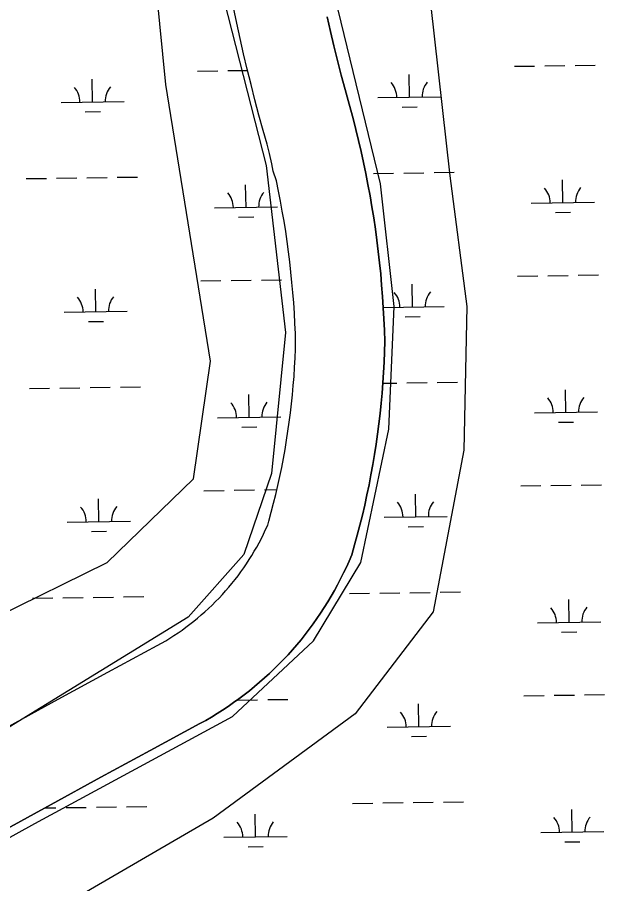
# Model space of a CAD drawing. Extents: x 3807117 to 3845308, y 337856 to 363736.
# Drawn here: x 3840135 to 3841066, y 344056 to 345430 of the extents above; entities that cross this region are included whole.
import ezdxf

# ---------------------------------------------------------------- set-up
doc = ezdxf.new("R2010")
doc.units = 0
for name, color, linetype in [('V-SITE-VEGE', 7, 'Continuous'), ('V-TOPO-SHOR', 7, 'Continuous'), ('V-WETL-SWMP', 7, 'Continuous')]:
    doc.layers.add(name, color=color, linetype=linetype)

msp = doc.modelspace()

# ---------------------------------------------------------------- linework, layer by layer
at = {"layer": 'V-SITE-VEGE'}
for p, q in [((3840710.2, 345165.8), (3840621.9, 345530.2)), ((3840789.6, 345451.5), (3840820.5, 345178.3)), ((3840820.5, 345178.3), (3840847, 344971.2)), ((3840732.2, 344971.2), (3840710.2, 345165.8)), ((3840723.4, 344776.6), (3840732.2, 344971.2)), ((3840847, 344971.2), (3840842.6, 344743.5)), ((3840679.2, 344565.5), (3840723.4, 344776.6)), ((3840842.6, 344743.5), (3840794, 344486.8)), ((3840604.2, 344441.3), (3840679.2, 344565.5)), ((3840794, 344486.8), (3840670.4, 344325.3)), ((3840476.2, 344321.2), (3840604.2, 344441.3)), ((3840162.7, 344151.4), (3840476.2, 344321.2)), ((3840670.4, 344325.3), (3840445.3, 344159.7)), ((3840445.3, 344159.7), (3840167.1, 343998.2)), ((3839989.4, 344056.1), (3840162.7, 344151.4))]:
    msp.add_line(p, q, dxfattribs=at)
for points in [[(3840100.9, 344478.5), (3840277.5, 344565.5), (3840414.4, 344698), (3840440.9, 344884.3), (3840370.2, 345323.2), (3840299.6, 346039.5)], [(3840414.4, 345646.1), (3840529.1, 345194.8), (3840560.1, 344929.8), (3840538, 344706.2), (3840493.8, 344577.9), (3840405.5, 344478.5), (3840078, 344277.2)]]:
    msp.add_lwpolyline(points, dxfattribs=at)
at = {"layer": 'V-TOPO-SHOR'}
for points in [[(3840538.4, 345197.3), (3840534.4, 345213.9), (3840530.7, 345228.5), (3840524.5, 345250.1), (3840517.9, 345274.3), (3840511.5, 345298.5), (3840505.3, 345322.8), (3840499.3, 345347.2), (3840493.5, 345371.6), (3840487.9, 345396), (3840482.6, 345420.5), (3840477.4, 345445.1)], [(3840675.7, 345234.4), (3840671.5, 345251.8), (3840667.1, 345269.1), (3840660.6, 345292), (3840654.3, 345315), (3840648.3, 345338), (3840642.4, 345361), (3840636.7, 345384.1), (3840631.2, 345407.2), (3840625.9, 345430.4)], [(3840113.5, 344140.3), (3840188.8, 344181.8), (3840267.2, 344224.7), (3840345.7, 344267.4), (3840424.3, 344309.8), (3840433.5, 344314.9), (3840442.5, 344320.2), (3840451.5, 344325.6), (3840460.3, 344331.3), (3840469, 344337.1), (3840477.6, 344343.1), (3840486.1, 344349.2), (3840494.5, 344355.5), (3840502.7, 344362), (3840510.8, 344368.6), (3840518.8, 344375.4), (3840526.7, 344382.3), (3840534.4, 344389.4), (3840542, 344396.6), (3840549.4, 344404), (3840556.7, 344411.5), (3840563.9, 344419.1), (3840570.9, 344426.9), (3840577.8, 344434.9), (3840584.5, 344442.9), (3840591, 344451.1), (3840597.4, 344459.4), (3840603.6, 344467.8), (3840609.7, 344476.4), (3840615.6, 344485), (3840621.3, 344493.8), (3840626.9, 344502.7), (3840632.2, 344511.7), (3840637.5, 344520.8), (3840642.5, 344530), (3840647.3, 344539.2), (3840652, 344548.6), (3840656.5, 344558.1), (3840660.8, 344567.6), (3840665, 344577.3), (3840669.4, 344593), (3840673.7, 344608.8), (3840677.8, 344624.6), (3840681.7, 344640.4), (3840685.4, 344656.4), (3840688.9, 344672.3), (3840692.2, 344688.3), (3840695.3, 344704.4), (3840698.2, 344720.5), (3840700.9, 344736.6), (3840703.4, 344752.7), (3840705.7, 344768.9), (3840707.8, 344785.1), (3840709.7, 344801.4), (3840711.3, 344817.6), (3840712.8, 344833.9), (3840714.1, 344850.2), (3840715.1, 344866.5), (3840716, 344882.8), (3840716.7, 344899.2), (3840717.1, 344915.5), (3840716.5, 344933.4), (3840715.8, 344951.3), (3840714.8, 344969.1), (3840713.6, 344987), (3840712.2, 345004.8), (3840710.7, 345022.7), (3840708.9, 345040.5), (3840706.9, 345058.3), (3840704.7, 345076), (3840702.3, 345093.8), (3840699.7, 345111.5), (3840696.8, 345129.1), (3840693.8, 345146.8), (3840690.6, 345164.4), (3840687.2, 345182), (3840683.6, 345199.5), (3840679.7, 345217), (3840675.7, 345234.4)], [(3840572.9, 344976.9), (3840571.6, 344993.1), (3840570.2, 345009.3), (3840568.6, 345025.5), (3840566.8, 345041.7), (3840564.8, 345057.9), (3840562.6, 345074), (3840560.2, 345090.1), (3840557.6, 345106.2), (3840554.9, 345122.2), (3840552, 345138.2), (3840548.9, 345154.2), (3840545.6, 345170.1), (3840540.5, 345185.7), (3840538.4, 345197.3)], [(3840120.9, 344305.5), (3840199.7, 344348.6), (3840278.5, 344391.4), (3840356.4, 344433.4), (3840363.4, 344437.3), (3840370.1, 344441.2), (3840376.7, 344445.3), (3840383.2, 344449.5), (3840389.7, 344453.8), (3840396, 344458.2), (3840402.3, 344462.7), (3840408.5, 344467.4), (3840414.6, 344472.2), (3840420.6, 344477.1), (3840426.5, 344482.1), (3840432.4, 344487.2), (3840438.1, 344492.5), (3840443.7, 344497.8), (3840449.2, 344503.3), (3840454.6, 344508.8), (3840459.9, 344514.5), (3840465.1, 344520.3), (3840470.2, 344526.1), (3840475.1, 344532.1), (3840480, 344538.2), (3840484.7, 344544.3), (3840489.3, 344550.6), (3840493.8, 344556.9), (3840498.2, 344563.3), (3840502.4, 344569.8), (3840506.5, 344576.4), (3840510.5, 344583), (3840514.4, 344589.7), (3840518.1, 344596.5), (3840521.7, 344603.4), (3840525.2, 344610.4), (3840528.5, 344617.4), (3840531.7, 344624.4), (3840531.8, 344624.6), (3840533.6, 344630.9), (3840537.4, 344645), (3840541, 344659.1), (3840544.5, 344673.2), (3840547.8, 344687.4), (3840550.9, 344701.7), (3840553.9, 344715.9), (3840556.6, 344730.2), (3840559.2, 344744.6), (3840561.6, 344759), (3840563.8, 344773.4), (3840565.9, 344787.8), (3840567.7, 344802.3), (3840569.4, 344816.7), (3840570.9, 344831.2), (3840572.2, 344845.7), (3840573.4, 344860.3), (3840574.3, 344874.8), (3840575.1, 344889.4), (3840575.7, 344903.9), (3840576, 344915.2), (3840575.6, 344928.2), (3840574.9, 344944.4), (3840574, 344960.7), (3840572.9, 344976.9)]]:
    msp.add_lwpolyline(points, dxfattribs=at)
at = {"layer": 'V-WETL-SWMP'}
for p, q in [((3840482.6, 345420.5), (3840477.4, 345445.1)), ((3840625.9, 345430.4), (3840631.2, 345407.2)), ((3840487.9, 345396), (3840482.6, 345420.5)), ((3840631.2, 345407.2), (3840636.7, 345384.1)), ((3840493.5, 345371.6), (3840487.9, 345396)), ((3840636.7, 345384.1), (3840642.4, 345361)), ((3840499.3, 345347.2), (3840493.5, 345371.6)), ((3840642.4, 345361), (3840648.3, 345338)), ((3840505.3, 345322.8), (3840499.3, 345347.2)), ((3840922.6, 345351.9), (3840954.6, 345352.3)), ((3840970.6, 345352.6), (3841002.6, 345353.1)), ((3841018.6, 345353.3), (3841050.6, 345353.8)), ((3840420.7, 345344.3), (3840452.7, 345344.8)), ((3840468.7, 345345.1), (3840499.7, 345345.5)), ((3840648.3, 345338), (3840654.3, 345315)), ((3840756.2, 345302.9), (3840755.7, 345338.9)), ((3840254.4, 345295.4), (3840253.8, 345331.4)), ((3840511.5, 345298.5), (3840505.3, 345322.8)), ((3840654.3, 345315), (3840660.6, 345292)), ((3840204.4, 345294.7), (3840304.4, 345296.2)), ((3840517.9, 345274.3), (3840511.5, 345298.5)), ((3840660.6, 345292), (3840667.1, 345269.1)), ((3840706.2, 345302.2), (3840806.2, 345303.7)), ((3840242.6, 345279.8), (3840266.6, 345280.2)), ((3840744.5, 345287.3), (3840768.5, 345287.7)), ((3840524.5, 345250.1), (3840517.9, 345274.3)), ((3840667.1, 345269.1), (3840671.5, 345251.8)), ((3840671.5, 345251.8), (3840675.7, 345234.4)), ((3840530.7, 345228.5), (3840524.5, 345250.1)), ((3840534.4, 345213.9), (3840530.7, 345228.5)), ((3840675.7, 345234.4), (3840679.7, 345217)), ((3840538.4, 345197.3), (3840534.4, 345213.9)), ((3840679.7, 345217), (3840683.6, 345199.5)), ((3840540.5, 345185.7), (3840538.4, 345197.3)), ((3840683.6, 345199.5), (3840687.2, 345182)), ((3840545.6, 345170.1), (3840540.5, 345185.7)), ((3840687.2, 345182), (3840690.6, 345164.4)), ((3840699.2, 345182), (3840731.2, 345182.5)), ((3840747.2, 345182.7), (3840779.2, 345183.2)), ((3840795.2, 345183.4), (3840827.2, 345183.9)), ((3840149.3, 345173.8), (3840181.3, 345174.2)), ((3840197.3, 345174.5), (3840229.3, 345175)), ((3840245.3, 345175.2), (3840277.3, 345175.7)), ((3840293.3, 345175.9), (3840325.3, 345176.4)), ((3840548.9, 345154.2), (3840545.6, 345170.1)), ((3840999.2, 345135.7), (3840998.7, 345171.7)), ((3840497.4, 345128.2), (3840496.8, 345164.2)), ((3840552, 345138.2), (3840548.9, 345154.2)), ((3840690.6, 345164.4), (3840693.8, 345146.8)), ((3840693.8, 345146.8), (3840696.8, 345129.1)), ((3840447.4, 345127.5), (3840547.4, 345129)), ((3840554.9, 345122.2), (3840552, 345138.2)), ((3840696.8, 345129.1), (3840699.7, 345111.5)), ((3840949.2, 345135), (3841049.2, 345136.5)), ((3840485.6, 345112.6), (3840509.6, 345113)), ((3840557.6, 345106.2), (3840554.9, 345122.2)), ((3840987.5, 345120.1), (3841011.5, 345120.5)), ((3840560.2, 345090.1), (3840557.6, 345106.2)), ((3840699.7, 345111.5), (3840702.3, 345093.8)), ((3840562.6, 345074), (3840560.2, 345090.1)), ((3840702.3, 345093.8), (3840704.7, 345076)), ((3840564.8, 345057.9), (3840562.6, 345074)), ((3840704.7, 345076), (3840706.9, 345058.3)), ((3840706.9, 345058.3), (3840708.9, 345040.5)), ((3840566.8, 345041.7), (3840564.8, 345057.9)), ((3840568.6, 345025.5), (3840566.8, 345041.7)), ((3840708.9, 345040.5), (3840710.7, 345022.7)), ((3840570.2, 345009.3), (3840568.6, 345025.5)), ((3840710.7, 345022.7), (3840712.2, 345004.8)), ((3840927.6, 345019.2), (3840959.6, 345019.7)), ((3840975.6, 345019.9), (3841007.5, 345020.4)), ((3841023.5, 345020.7), (3841055.5, 345021.1)), ((3840425.7, 345011.7), (3840457.7, 345012.2)), ((3840473.7, 345012.4), (3840505.7, 345012.9)), ((3840521.7, 345013.1), (3840553.7, 345013.6)), ((3840571.6, 344993.1), (3840570.2, 345009.3)), ((3840712.2, 345004.8), (3840713.6, 344987)), ((3840761.2, 344970.3), (3840760.7, 345006.3)), ((3840259.4, 344962.8), (3840258.8, 344998.8)), ((3840572.9, 344976.9), (3840571.6, 344993.1)), ((3840574, 344960.7), (3840572.9, 344976.9)), ((3840713.6, 344987), (3840714.8, 344969.1)), ((3840209.4, 344962), (3840309.3, 344963.5)), ((3840714.8, 344969.6), (3840811.2, 344971)), ((3840714.8, 344969.1), (3840715.8, 344951.3)), ((3840574.9, 344944.4), (3840574, 344960.7)), ((3840715.8, 344951.3), (3840716.5, 344933.4)), ((3840749.4, 344954.7), (3840773.4, 344955)), ((3840247.6, 344947.2), (3840271.6, 344947.5)), ((3840575.6, 344928.2), (3840574.9, 344944.4)), ((3840576, 344915.2), (3840575.6, 344928.2)), ((3840716.5, 344933.4), (3840717.1, 344915.5)), ((3840575.7, 344903.9), (3840576, 344915.2)), ((3840717.1, 344915.5), (3840716.7, 344899.2)), ((3840575.1, 344889.4), (3840575.7, 344903.9)), ((3840716.7, 344899.2), (3840716, 344882.8)), ((3840574.3, 344874.8), (3840575.1, 344889.4)), ((3840716, 344882.8), (3840715.1, 344866.5)), ((3840573.4, 344860.3), (3840574.3, 344874.8)), ((3840715.1, 344866.5), (3840714.1, 344850.2)), ((3840572.2, 344845.7), (3840573.4, 344860.3)), ((3840154.3, 344841.1), (3840186.3, 344841.6)), ((3840202.3, 344841.8), (3840234.3, 344842.3)), ((3840250.3, 344842.6), (3840282.3, 344843)), ((3840298.3, 344843.3), (3840330.3, 344843.8)), ((3840570.9, 344831.2), (3840572.2, 344845.7)), ((3840714.1, 344850.2), (3840712.8, 344833.9)), ((3840714, 344849.5), (3840736.2, 344849.8)), ((3840752.2, 344850.1), (3840784.2, 344850.6)), ((3840800.2, 344850.8), (3840832.2, 344851.3)), ((3841004.2, 344803.1), (3841003.7, 344839.1)), ((3840502.4, 344795.6), (3840501.8, 344831.6)), ((3840569.4, 344816.7), (3840570.9, 344831.2)), ((3840712.8, 344833.9), (3840711.3, 344817.6)), ((3840567.7, 344802.3), (3840569.4, 344816.7)), ((3840711.3, 344817.6), (3840709.7, 344801.4)), ((3840565.9, 344787.8), (3840567.7, 344802.3)), ((3840709.7, 344801.4), (3840707.8, 344785.1)), ((3840954.2, 344802.4), (3841054.2, 344803.9)), ((3840452.4, 344794.8), (3840552.4, 344796.3)), ((3840563.8, 344773.4), (3840565.9, 344787.8)), ((3840707.8, 344785.1), (3840705.7, 344768.9)), ((3840992.4, 344787.5), (3841016.4, 344787.9)), ((3840490.6, 344780), (3840514.6, 344780.3)), ((3840561.6, 344759), (3840563.8, 344773.4)), ((3840559.2, 344744.6), (3840561.6, 344759)), ((3840705.7, 344768.9), (3840703.4, 344752.7)), ((3840556.6, 344730.2), (3840559.2, 344744.6)), ((3840703.4, 344752.7), (3840700.9, 344736.6)), ((3840553.9, 344715.9), (3840556.6, 344730.2)), ((3840700.9, 344736.6), (3840698.2, 344720.5)), ((3840550.9, 344701.7), (3840553.9, 344715.9)), ((3840698.2, 344720.5), (3840695.3, 344704.4)), ((3840547.8, 344687.4), (3840550.9, 344701.7)), ((3840695.3, 344704.4), (3840692.2, 344688.3)), ((3840544.5, 344673.2), (3840547.8, 344687.4)), ((3840692.2, 344688.3), (3840688.9, 344672.3)), ((3840980.5, 344687.3), (3841012.5, 344687.8)), ((3841028.5, 344688), (3841060.5, 344688.5)), ((3840430.7, 344679.1), (3840462.7, 344679.5)), ((3840478.7, 344679.8), (3840510.7, 344680.3)), ((3840526.7, 344680.5), (3840546.3, 344680.8)), ((3840766.2, 344637.7), (3840765.7, 344673.7)), ((3840932.5, 344686.6), (3840964.5, 344687.1)), ((3840264.3, 344630.1), (3840263.8, 344666.1)), ((3840541, 344659.1), (3840544.5, 344673.2)), ((3840688.9, 344672.3), (3840685.4, 344656.4)), ((3840537.4, 344645), (3840541, 344659.1)), ((3840685.4, 344656.4), (3840681.7, 344640.4)), ((3840533.6, 344630.9), (3840537.4, 344645)), ((3840681.7, 344640.4), (3840677.8, 344624.6)), ((3840716.2, 344636.9), (3840816.2, 344638.4)), ((3840214.3, 344629.4), (3840314.3, 344630.9)), ((3840528.5, 344617.4), (3840531.7, 344624.4)), ((3840531.7, 344624.4), (3840533.6, 344630.9)), ((3840677.8, 344624.6), (3840673.7, 344608.8)), ((3840754.4, 344622), (3840778.4, 344622.4)), ((3840252.6, 344614.5), (3840276.6, 344614.9)), ((3840521.7, 344603.4), (3840525.2, 344610.4)), ((3840525.2, 344610.4), (3840528.5, 344617.4)), ((3840673.7, 344608.8), (3840669.4, 344593)), ((3840514.4, 344589.8), (3840518.1, 344596.5)), ((3840518.1, 344596.5), (3840521.7, 344603.4)), ((3840669.4, 344593), (3840665, 344577.3)), ((3840506.5, 344576.4), (3840510.5, 344583)), ((3840510.5, 344583), (3840514.4, 344589.8)), ((3840498.2, 344563.3), (3840502.4, 344569.8)), ((3840502.4, 344569.8), (3840506.5, 344576.4)), ((3840660.8, 344567.6), (3840656.5, 344558.1)), ((3840665, 344577.3), (3840660.8, 344567.6)), ((3840484.7, 344544.3), (3840489.3, 344550.6)), ((3840489.3, 344550.6), (3840493.8, 344556.9)), ((3840493.8, 344556.9), (3840498.2, 344563.3)), ((3840656.5, 344558.1), (3840652, 344548.6)), ((3840475.1, 344532.1), (3840480, 344538.2)), ((3840480, 344538.2), (3840484.7, 344544.3)), ((3840647.3, 344539.2), (3840642.5, 344530)), ((3840652, 344548.6), (3840647.3, 344539.2)), ((3840465.1, 344520.3), (3840470.2, 344526.1)), ((3840470.2, 344526.1), (3840475.1, 344532.1)), ((3840642.5, 344530), (3840637.5, 344520.8)), ((3840159.3, 344508.5), (3840191.3, 344509)), ((3840207.3, 344509.2), (3840239.3, 344509.7)), ((3840255.3, 344509.9), (3840287.3, 344510.4)), ((3840303.3, 344510.6), (3840335.3, 344511.1)), ((3840449.2, 344503.3), (3840454.6, 344508.8)), ((3840454.6, 344508.8), (3840459.9, 344514.5)), ((3840459.9, 344514.5), (3840465.1, 344520.3)), ((3840632.2, 344511.7), (3840626.9, 344502.7)), ((3840637.5, 344520.8), (3840632.2, 344511.7)), ((3840661.2, 344516), (3840693.2, 344516.5)), ((3840709.2, 344516.7), (3840741.1, 344517.2)), ((3840757.1, 344517.4), (3840789.1, 344517.9)), ((3840805.1, 344518.2), (3840837.1, 344518.6)), ((3840438.1, 344492.5), (3840443.7, 344497.8)), ((3840443.7, 344497.8), (3840449.2, 344503.3)), ((3840626.9, 344502.7), (3840621.3, 344493.8)), ((3841009.2, 344470.5), (3841008.7, 344506.5)), ((3840420.6, 344477.1), (3840426.5, 344482.1)), ((3840426.5, 344482.1), (3840432.4, 344487.2)), ((3840432.4, 344487.2), (3840438.1, 344492.5)), ((3840615.6, 344485), (3840609.7, 344476.4)), ((3840621.3, 344493.8), (3840615.6, 344485)), ((3840408.5, 344467.4), (3840414.6, 344472.2)), ((3840414.6, 344472.2), (3840420.6, 344477.1)), ((3840603.6, 344467.8), (3840597.4, 344459.4)), ((3840609.7, 344476.4), (3840603.6, 344467.8)), ((3840959.2, 344469.7), (3841059.2, 344471.2)), ((3840383.2, 344449.5), (3840389.7, 344453.8)), ((3840389.7, 344453.8), (3840396, 344458.2)), ((3840396, 344458.2), (3840402.3, 344462.7)), ((3840402.3, 344462.7), (3840408.5, 344467.4)), ((3840597.4, 344459.4), (3840591, 344451.1)), ((3840997.4, 344454.9), (3841021.4, 344455.2)), ((3840363.4, 344437.3), (3840370.1, 344441.2)), ((3840370.1, 344441.2), (3840376.7, 344445.3)), ((3840376.7, 344445.3), (3840383.2, 344449.5)), ((3840584.5, 344442.9), (3840577.8, 344434.9)), ((3840591, 344451.1), (3840584.5, 344442.9)), ((3840278.5, 344391.4), (3840356.4, 344433.4)), ((3840356.4, 344433.4), (3840363.4, 344437.3)), ((3840570.9, 344426.9), (3840563.9, 344419.1)), ((3840577.8, 344434.9), (3840570.9, 344426.9)), ((3840563.9, 344419.1), (3840556.7, 344411.5)), ((3840549.4, 344404), (3840542, 344396.6)), ((3840556.7, 344411.5), (3840549.4, 344404)), ((3840199.7, 344348.6), (3840278.5, 344391.4)), ((3840534.4, 344389.4), (3840526.7, 344382.3)), ((3840542, 344396.6), (3840534.4, 344389.4)), ((3840518.8, 344375.4), (3840510.8, 344368.6)), ((3840526.7, 344382.3), (3840518.8, 344375.4)), ((3840502.7, 344362), (3840494.5, 344355.5)), ((3840510.8, 344368.6), (3840502.7, 344362)), ((3840120.9, 344305.5), (3840199.7, 344348.6)), ((3840486.1, 344349.2), (3840477.6, 344343.1)), ((3840483.7, 344347.1), (3840515.7, 344347.6)), ((3840494.5, 344355.5), (3840486.1, 344349.2)), ((3840531.7, 344347.9), (3840563.7, 344348.3)), ((3840937.5, 344353.9), (3840969.5, 344354.4)), ((3840985.5, 344354.7), (3841017.5, 344355.1)), ((3841033.5, 344355.4), (3841065.5, 344355.9)), ((3840460.3, 344331.3), (3840451.5, 344325.6)), ((3840469, 344337.1), (3840460.3, 344331.3)), ((3840477.6, 344343.1), (3840469, 344337.1)), ((3840771.2, 344305), (3840770.6, 344341)), ((3840442.5, 344320.2), (3840433.5, 344314.9)), ((3840451.5, 344325.6), (3840442.5, 344320.2)), ((3840424.3, 344309.8), (3840345.7, 344267.4)), ((3840433.5, 344314.9), (3840424.3, 344309.8)), ((3840721.2, 344304.3), (3840821.2, 344305.8)), ((3840759.4, 344289.4), (3840783.4, 344289.8)), ((3840345.7, 344267.4), (3840267.2, 344224.7)), ((3840267.2, 344224.7), (3840188.8, 344181.8)), ((3840188.8, 344181.8), (3840113.5, 344140.3)), ((3840666.1, 344183.4), (3840698.1, 344183.8)), ((3840714.1, 344184.1), (3840746.1, 344184.6)), ((3840762.1, 344184.8), (3840794.1, 344185.3)), ((3840810.1, 344185.5), (3840842.1, 344186)), ((3840178.4, 344176.1), (3840196.3, 344176.3)), ((3840212.3, 344176.6), (3840244.3, 344177)), ((3840260.3, 344177.3), (3840292.3, 344177.8)), ((3840308.3, 344178), (3840340.3, 344178.5)), ((3840512.3, 344130.3), (3840511.8, 344166.3)), ((3841014.2, 344137.8), (3841013.6, 344173.8)), ((3840964.2, 344137.1), (3841064.2, 344138.6)), ((3840462.3, 344129.6), (3840562.3, 344131.1)), ((3840500.6, 344114.7), (3840524.6, 344115.1)), ((3841002.4, 344122.2), (3841026.4, 344122.6))]:
    msp.add_line(p, q, dxfattribs=at)
for centre, start, end in [((3840309.6, 345296.7), 140.0865, 181.6302), ((3840701, 345302.6), 0.0865, 41.6302), ((3840811.5, 345304.2), 140.0865, 181.6302), ((3840199.1, 345295.1), 0.0865, 41.6302), ((3840944, 345135.4), 0.0865, 41.6302), ((3841054.5, 345137), 140.0865, 181.6302), ((3840442.1, 345127.9), 0.0865, 41.6302), ((3840552.6, 345129.5), 140.0865, 181.6302), ((3840706, 344969.9), 0.0865, 41.6302), ((3840816.4, 344971.6), 140.0865, 181.6302), ((3840204.1, 344962.4), 0.0865, 41.6302), ((3840314.6, 344964.1), 140.0865, 181.6302), ((3840949, 344802.8), 0.0865, 41.6302), ((3841059.4, 344804.4), 140.0865, 181.6302), ((3840447.1, 344795.2), 0.0865, 41.6302), ((3840557.6, 344796.9), 140.0865, 181.6302), ((3840710.9, 344637.3), 0.0865, 41.6302), ((3840821.4, 344639), 140.0865, 181.6302), ((3840209.1, 344629.8), 0.0865, 41.6302), ((3840319.6, 344631.4), 140.0865, 181.6302), ((3840954, 344470.1), 0.0865, 41.6302), ((3841064.4, 344471.8), 140.0865, 181.6302), ((3840715.9, 344304.7), 0.0865, 41.6302), ((3840826.4, 344306.3), 140.0865, 181.6302), ((3840457.1, 344130), 0.0865, 41.6302), ((3840567.6, 344131.6), 140.0865, 181.6302), ((3840958.9, 344137.5), 0.0865, 41.6302), ((3841069.4, 344139.1), 140.0865, 181.6302)]:
    msp.add_arc(centre, 35.2, start, end, dxfattribs=at)

doc.saveas('drawing.dxf')
